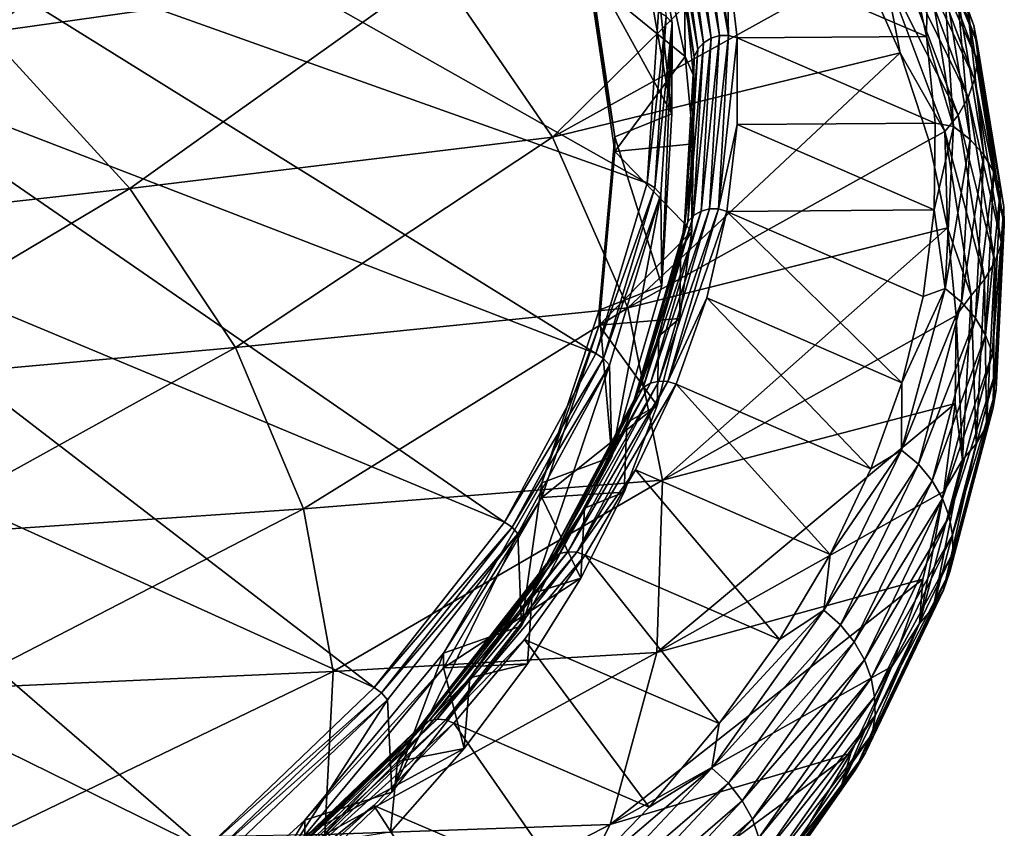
# Model space of a CAD drawing. Header units: metres. Extents: x -90 to 304, y -90 to 74.
# Tile 557 of 570: x 294.58 to 303.95, y 4.9 to 12.6. Entities that reach past the tile are written whole.
import ezdxf

# ---------------------------------------------------------------- set-up
doc = ezdxf.new("R2010")
doc.units = ezdxf.units.M
doc.layers.add('solid_21662050_350', color=7, linetype='CONTINUOUS')

msp = doc.modelspace()

# ---------------------------------------------------------------- linework, layer by layer
at = {"layer": 'solid_21662050_350'}
for points in [[(293.468689, 15.052457, 183.220993), (293.303589, 13.631715, 187.169113), (300.552155, 11.045457, 185.798492)], [(293.468689, 15.052457, 183.220993), (300.552155, 11.045457, 185.798492), (300.659882, 12.676492, 181.268112)], [(297.079041, 14.653005, 161.072968), (294.266174, 12.479877, 161.86026), (292.562866, 13.92179, 157.855194)], [(297.079041, 14.653005, 161.072968), (298.551849, 13.086209, 165.424911), (294.266174, 12.479877, 161.86026)], [(300.787628, 11.707121, 180.732483), (300.497894, 13.342079, 176.191208), (300.516052, 14.205394, 176.697998)], [(300.790924, 12.57314, 181.231766), (300.516052, 14.205394, 176.697998), (300.733398, 12.633249, 181.254608)], [(300.787628, 11.707121, 180.732483), (300.516052, 14.205394, 176.697998), (300.790924, 12.57314, 181.231766)], [(300.869476, 14.072372, 176.416794), (300.798798, 14.026366, 176.407745), (301.089783, 12.383312, 180.971497)], [(300.950256, 14.098265, 176.417526), (300.869476, 14.072372, 176.416794), (301.160828, 12.427409, 180.985855)], [(301.160828, 12.427409, 180.985855), (300.869476, 14.072372, 176.416794), (301.089783, 12.383312, 180.971497)], [(301.242004, 12.451118, 180.992645), (301.034668, 14.101972, 176.409882), (300.950256, 14.098265, 176.417526)], [(301.242004, 12.451118, 180.992645), (300.950256, 14.098265, 176.417526), (301.160828, 12.427409, 180.985855)], [(301.034668, 14.101972, 176.409882), (301.326813, 12.452543, 180.991348), (301.115448, 14.083449, 176.394394)], [(301.242004, 12.451118, 180.992645), (301.326813, 12.452543, 180.991348), (301.034668, 14.101972, 176.409882)], [(301.326813, 12.452543, 180.991348), (301.310211, 13.258628, 178.685425), (301.115448, 14.083449, 176.394394)], [(303.662933, 12.549267, 175.985458), (303.077026, 14.098478, 171.680328), (303.60083, 12.711749, 176.049973)], [(303.107971, 13.93364, 171.615509), (303.077026, 14.098478, 171.680328), (303.662933, 12.549267, 175.985458)], [(300.798798, 14.026366, 176.407745), (300.743835, 13.963923, 176.391098), (301.034576, 12.322355, 180.950729)], [(301.089783, 12.383312, 180.971497), (300.798798, 14.026366, 176.407745), (301.034576, 12.322355, 180.950729)], [(302.131042, 13.939832, 168.663773), (299.650482, 11.484571, 169.873642), (298.551849, 13.086209, 165.424911)], [(302.131042, 13.939832, 168.663773), (302.592316, 13.117103, 170.931732), (299.650482, 11.484571, 169.873642)], [(300.743835, 13.963923, 176.391098), (300.709015, 13.890038, 176.36821), (300.999573, 12.249411, 180.925217)], [(300.999573, 12.249411, 180.925217), (300.709015, 13.890038, 176.36821), (300.906128, 12.899925, 178.870667)], [(301.034576, 12.322355, 180.950729), (300.743835, 13.963923, 176.391098), (300.999573, 12.249411, 180.925217)], [(303.694519, 12.382055, 175.92215), (303.107971, 13.93364, 171.615509), (303.662933, 12.549267, 175.985458)], [(303.111176, 13.764667, 171.554016), (303.107971, 13.93364, 171.615509), (303.694519, 12.382055, 175.92215)], [(303.084137, 13.592141, 171.49646), (303.111176, 13.764667, 171.554016), (303.697784, 12.211355, 175.86026)], [(303.697784, 12.211355, 175.86026), (303.111176, 13.764667, 171.554016), (303.694519, 12.382055, 175.92215)], [(293.303589, 13.631715, 187.169113), (292.809723, 12.21979, 191.092743), (300.062805, 9.422457, 190.306549)], [(293.303589, 13.631715, 187.169113), (300.062805, 9.422457, 190.306549), (300.552155, 11.045457, 185.798492)], [(303.02356, 13.417006, 171.443771), (303.084137, 13.592141, 171.49646), (303.670288, 12.037816, 175.800278)], [(303.670288, 12.037816, 175.800278), (303.084137, 13.592141, 171.49646), (303.697784, 12.211355, 175.86026)], [(302.929688, 13.246326, 171.398468), (303.02356, 13.417006, 171.443771), (303.608582, 11.86247, 175.742905)], [(303.608582, 11.86247, 175.742905), (303.02356, 13.417006, 171.443771), (303.670288, 12.037816, 175.800278)], [(300.787628, 11.707121, 180.732483), (299.999908, 13.139823, 176.753006), (300.497894, 13.342079, 176.191208)], [(301.310211, 13.258628, 178.685425), (303.21225, 12.443141, 178.451279), (303.033966, 13.266737, 176.151352)], [(301.310211, 13.258628, 178.685425), (301.40802, 12.431834, 180.981934), (303.21225, 12.443141, 178.451279)], [(301.326813, 12.452543, 180.991348), (301.40802, 12.431834, 180.981934), (301.310211, 13.258628, 178.685425)], [(302.805084, 13.091082, 171.364044), (302.929688, 13.246326, 171.398468), (303.51297, 11.692446, 175.690674)], [(303.51297, 11.692446, 175.690674), (302.929688, 13.246326, 171.398468), (303.608582, 11.86247, 175.742905)], [(303.22229, 13.12974, 176.23674), (303.033966, 13.266737, 176.151352), (303.21225, 12.443141, 178.451279)], [(299.999908, 13.139823, 176.753006), (300.24469, 11.488297, 181.340286), (299.999908, 12.998684, 176.702209)], [(300.787628, 11.707121, 180.732483), (300.24469, 11.488297, 181.340286), (299.999908, 13.139823, 176.753006)], [(303.47052, 11.586643, 180.543045), (303.22229, 13.12974, 176.23674), (303.21225, 12.443141, 178.451279)], [(303.377319, 13.010411, 176.17897), (303.22229, 13.12974, 176.23674), (303.47052, 11.586643, 180.543045)], [(298.551849, 13.086209, 165.424911), (295.625427, 10.996627, 165.980148), (294.266174, 12.479877, 161.86026)], [(298.551849, 13.086209, 165.424911), (299.650482, 11.484571, 169.873642), (295.625427, 10.996627, 165.980148)], [(302.592316, 13.117103, 170.931732), (302.9599, 12.288888, 173.214752), (299.650482, 11.484571, 169.873642)], [(300.913086, 12.252892, 178.773727), (300.732635, 13.082824, 176.468506), (299.999908, 12.998684, 176.702209)], [(300.906128, 12.899925, 178.870667), (300.732635, 13.082824, 176.468506), (300.913086, 12.252892, 178.773727)], [(302.805084, 13.091082, 171.364044), (302.9599, 12.288888, 173.214752), (302.592316, 13.117103, 170.931732)], [(303.386017, 11.538767, 175.647324), (302.9599, 12.288888, 173.214752), (302.805084, 13.091082, 171.364044)], [(303.386017, 11.538767, 175.647324), (302.805084, 13.091082, 171.364044), (303.51297, 11.692446, 175.690674)], [(300.913086, 12.252892, 178.773727), (299.999908, 12.998684, 176.702209), (300.24469, 11.34717, 181.289474)], [(300.24469, 11.488297, 181.340286), (300.24469, 11.34717, 181.289474), (299.999908, 12.998684, 176.702209)], [(303.627716, 11.462323, 180.495361), (303.377319, 13.010411, 176.17897), (303.47052, 11.586643, 180.543045)], [(303.505096, 12.867716, 176.115341), (303.377319, 13.010411, 176.17897), (303.627716, 11.462323, 180.495361)], [(300.906128, 12.899925, 178.870667), (300.913086, 12.252892, 178.773727), (300.992798, 12.071599, 181.171432)], [(300.999573, 12.249411, 180.925217), (300.906128, 12.899925, 178.870667), (300.992798, 12.071599, 181.171432)], [(303.757263, 11.31508, 180.439911), (303.505096, 12.867716, 176.115341), (303.627716, 11.462323, 180.495361)], [(303.60083, 12.711749, 176.049973), (303.505096, 12.867716, 176.115341), (303.757263, 11.31508, 180.439911)], [(300.733398, 12.633249, 181.254608), (300.659882, 12.676492, 181.268112), (300.552155, 11.045457, 185.798492)], [(303.85434, 11.155225, 180.380508), (303.60083, 12.711749, 176.049973), (303.757263, 11.31508, 180.439911)], [(303.662933, 12.549267, 175.985458), (303.60083, 12.711749, 176.049973), (303.85434, 11.155225, 180.380508)], [(300.733398, 12.633249, 181.254608), (300.552155, 11.045457, 185.798492), (300.625275, 11.000297, 185.790314)], [(300.790924, 12.57314, 181.231766), (300.733398, 12.633249, 181.254608), (300.625275, 11.000297, 185.790314)], [(300.682709, 10.938637, 185.771774), (300.790924, 12.57314, 181.231766), (300.625275, 11.000297, 185.790314)], [(300.692902, 10.069549, 185.281021), (300.790924, 12.57314, 181.231766), (300.682709, 10.938637, 185.771774)], [(300.692902, 10.069549, 185.281021), (300.787628, 11.707121, 180.732483), (300.790924, 12.57314, 181.231766)], [(294.266174, 12.479877, 161.86026), (295.625427, 10.996627, 165.980148), (291.193878, 10.497527, 162.62529)], [(303.917328, 10.989618, 180.319641), (303.662933, 12.549267, 175.985458), (303.85434, 11.155225, 180.380508)], [(303.694519, 12.382055, 175.92215), (303.662933, 12.549267, 175.985458), (303.917328, 10.989618, 180.319641)], [(301.089783, 12.383312, 180.971497), (301.034576, 12.322355, 180.950729), (300.939331, 10.678152, 185.517685)], [(300.994446, 10.737621, 185.542572), (301.089783, 12.383312, 180.971497), (300.939331, 10.678152, 185.517685)], [(301.160828, 12.427409, 180.985855), (301.089783, 12.383312, 180.971497), (300.994446, 10.737621, 185.542572)], [(301.065369, 10.779804, 185.562241), (301.160828, 12.427409, 180.985855), (300.994446, 10.737621, 185.542572)], [(301.242004, 12.451118, 180.992645), (301.160828, 12.427409, 180.985855), (301.065369, 10.779804, 185.562241)], [(301.146423, 10.801327, 185.575119), (301.242004, 12.451118, 180.992645), (301.065369, 10.779804, 185.562241)], [(301.146423, 10.801327, 185.575119), (301.231079, 10.800467, 185.58017), (301.326813, 12.452543, 180.991348)], [(301.146423, 10.801327, 185.575119), (301.326813, 12.452543, 180.991348), (301.242004, 12.451118, 180.992645)], [(301.326813, 12.452543, 180.991348), (301.231079, 10.800467, 185.58017), (301.40802, 12.431834, 180.981934)], [(301.231079, 10.800467, 185.58017), (301.408661, 11.604378, 183.280273), (301.40802, 12.431834, 180.981934)], [(301.40802, 12.431834, 180.981934), (303.295837, 11.617858, 180.755966), (303.21225, 12.443141, 178.451279)], [(301.40802, 12.431834, 180.981934), (301.408661, 11.604378, 183.280273), (303.295837, 11.617858, 180.755966)], [(303.47052, 11.586643, 180.543045), (303.21225, 12.443141, 178.451279), (303.295837, 11.617858, 180.755966)], [(303.949371, 10.81999, 180.257874), (303.694519, 12.382055, 175.92215), (303.917328, 10.989618, 180.319641)], [(303.697784, 12.211355, 175.86026), (303.694519, 12.382055, 175.92215), (303.949371, 10.81999, 180.257874)], [(302.9599, 12.288888, 173.214752), (300.36795, 9.858324, 174.390717), (299.650482, 11.484571, 169.873642)], [(302.9599, 12.288888, 173.214752), (303.233276, 11.456422, 175.509415), (300.36795, 9.858324, 174.390717)], [(301.034576, 12.322355, 180.950729), (300.999573, 12.249411, 180.925217), (300.904388, 10.606151, 185.489548)], [(300.939331, 10.678152, 185.517685), (301.034576, 12.322355, 180.950729), (300.904388, 10.606151, 185.489548)], [(303.386017, 11.538767, 175.647324), (303.233276, 11.456422, 175.509415), (302.9599, 12.288888, 173.214752)], [(292.809723, 12.21979, 191.092743), (291.990173, 10.825394, 194.967697), (299.194946, 7.817719, 194.76387)], [(292.809723, 12.21979, 191.092743), (299.194946, 7.817719, 194.76387), (300.062805, 9.422457, 190.306549)], [(300.994751, 11.421157, 181.083954), (300.913086, 12.252892, 178.773727), (300.24469, 11.34717, 181.289474)], [(300.904388, 10.606151, 185.489548), (300.999573, 12.249411, 180.925217), (300.981323, 11.242762, 183.473618)], [(300.992798, 12.071599, 181.171432), (300.913086, 12.252892, 178.773727), (300.994751, 11.421157, 181.083954)], [(300.999573, 12.249411, 180.925217), (300.992798, 12.071599, 181.171432), (300.981323, 11.242762, 183.473618)], [(303.670288, 12.037816, 175.800278), (303.697784, 12.211355, 175.86026), (303.952728, 10.647536, 180.195602)], [(303.952728, 10.647536, 180.195602), (303.697784, 12.211355, 175.86026), (303.949371, 10.81999, 180.257874)], [(300.992798, 12.071599, 181.171432), (300.994751, 11.421157, 181.083954), (300.981323, 11.242762, 183.473618)], [(303.608582, 11.86247, 175.742905), (303.670288, 12.037816, 175.800278), (303.924866, 10.472974, 180.133148)], [(303.924866, 10.472974, 180.133148), (303.670288, 12.037816, 175.800278), (303.952728, 10.647536, 180.195602)], [(303.51297, 11.692446, 175.690674), (303.608582, 11.86247, 175.742905), (303.862366, 10.29743, 180.070953)], [(303.862366, 10.29743, 180.070953), (303.608582, 11.86247, 175.742905), (303.924866, 10.472974, 180.133148)], [(300.692902, 10.069549, 185.281021), (300.24469, 11.488297, 181.340286), (300.787628, 11.707121, 180.732483)], [(303.386017, 11.538767, 175.647324), (303.51297, 11.692446, 175.690674), (303.765472, 10.128098, 180.011627)], [(303.765472, 10.128098, 180.011627), (303.51297, 11.692446, 175.690674), (303.862366, 10.29743, 180.070953)], [(301.231079, 10.800467, 185.58017), (301.312164, 10.777568, 185.576828), (301.408661, 11.604378, 183.280273)], [(301.408661, 11.604378, 183.280273), (301.312164, 10.777568, 185.576828), (303.284637, 10.792127, 183.061966)], [(301.408661, 11.604378, 183.280273), (303.284637, 10.792127, 183.061966), (303.295837, 11.617858, 180.755966)], [(303.386017, 11.538767, 175.647324), (303.411987, 10.620952, 177.812286), (303.233276, 11.456422, 175.509415)], [(303.47052, 11.586643, 180.543045), (303.295837, 11.617858, 180.755966), (303.284637, 10.792127, 183.061966)], [(303.388092, 10.041515, 184.855179), (303.47052, 11.586643, 180.543045), (303.284637, 10.792127, 183.061966)], [(303.63681, 9.976042, 179.959106), (303.411987, 10.620952, 177.812286), (303.386017, 11.538767, 175.647324)], [(303.63681, 9.976042, 179.959106), (303.386017, 11.538767, 175.647324), (303.765472, 10.128098, 180.011627)], [(303.627716, 11.462323, 180.495361), (303.47052, 11.586643, 180.543045), (303.388092, 10.041515, 184.855179)], [(299.650482, 11.484571, 169.873642), (296.631927, 9.481445, 170.188736), (295.625427, 10.996627, 165.980148)], [(299.650482, 11.484571, 169.873642), (300.36795, 9.858324, 174.390717), (296.631927, 9.481445, 170.188736)], [(300.24469, 11.488297, 181.340286), (300.093994, 9.835509, 185.931091), (300.24469, 11.34717, 181.289474)], [(300.692902, 10.069549, 185.281021), (300.093994, 9.835509, 185.931091), (300.24469, 11.488297, 181.340286)], [(303.233276, 11.456422, 175.509415), (303.411987, 10.620952, 177.812286), (300.36795, 9.858324, 174.390717)], [(303.5466, 9.912113, 184.817825), (303.627716, 11.462323, 180.495361), (303.388092, 10.041515, 184.855179)], [(303.757263, 11.31508, 180.439911), (303.627716, 11.462323, 180.495361), (303.5466, 9.912113, 184.817825)], [(300.977478, 10.589015, 183.395325), (300.24469, 11.34717, 181.289474), (300.093994, 9.69438, 185.880264)], [(300.093994, 9.835509, 185.931091), (300.093994, 9.69438, 185.880264), (300.24469, 11.34717, 181.289474)], [(300.977478, 10.589015, 183.395325), (300.994751, 11.421157, 181.083954), (300.24469, 11.34717, 181.289474)], [(300.981323, 11.242762, 183.473618), (300.994751, 11.421157, 181.083954), (300.977478, 10.589015, 183.395325)], [(303.677277, 9.760242, 184.770737), (303.757263, 11.31508, 180.439911), (303.5466, 9.912113, 184.817825)], [(303.85434, 11.155225, 180.380508), (303.757263, 11.31508, 180.439911), (303.677277, 9.760242, 184.770737)], [(300.981323, 11.242762, 183.473618), (300.977478, 10.589015, 183.395325), (300.871735, 10.414747, 185.773514)], [(300.904388, 10.606151, 185.489548), (300.981323, 11.242762, 183.473618), (300.871735, 10.414747, 185.773514)], [(303.775208, 9.596434, 184.717407), (303.85434, 11.155225, 180.380508), (303.677277, 9.760242, 184.770737)], [(303.917328, 10.989618, 180.319641), (303.85434, 11.155225, 180.380508), (303.775208, 9.596434, 184.717407)], [(295.625427, 10.996627, 165.980148), (292.449158, 9.102458, 166.500244), (291.193878, 10.497527, 162.62529)], [(295.625427, 10.996627, 165.980148), (296.631927, 9.481445, 170.188736), (292.449158, 9.102458, 166.500244)], [(300.625275, 11.000297, 185.790314), (300.552155, 11.045457, 185.798492), (300.062805, 9.422457, 190.306549)], [(300.625275, 11.000297, 185.790314), (300.062805, 9.422457, 190.306549), (300.135132, 9.375394, 190.30365)], [(300.682709, 10.938637, 185.771774), (300.625275, 11.000297, 185.790314), (300.135132, 9.375394, 190.30365)], [(303.838745, 9.427656, 184.660263), (303.917328, 10.989618, 180.319641), (303.775208, 9.596434, 184.717407)], [(303.949371, 10.81999, 180.257874), (303.917328, 10.989618, 180.319641), (303.838745, 9.427656, 184.660263)], [(300.192108, 9.312205, 190.289352), (300.682709, 10.938637, 185.771774), (300.135132, 9.375394, 190.30365)], [(300.214294, 8.439698, 189.808105), (300.682709, 10.938637, 185.771774), (300.192108, 9.312205, 190.289352)], [(300.214294, 8.439698, 189.808105), (300.692902, 10.069549, 185.281021), (300.682709, 10.938637, 185.771774)], [(291.990173, 10.825394, 194.967697), (290.849976, 9.457129, 198.77005), (297.954041, 6.241357, 199.142395)], [(291.990173, 10.825394, 194.967697), (297.954041, 6.241357, 199.142395), (299.194946, 7.817719, 194.76387)], [(301.146423, 10.801327, 185.575119), (301.065369, 10.779804, 185.562241), (300.58371, 9.139979, 190.117035)], [(300.664124, 9.159326, 190.135956), (301.146423, 10.801327, 185.575119), (300.58371, 9.139979, 190.117035)], [(300.664124, 9.159326, 190.135956), (301.231079, 10.800467, 185.58017), (301.146423, 10.801327, 185.575119)], [(300.664124, 9.159326, 190.135956), (300.748108, 9.156193, 190.147308), (301.231079, 10.800467, 185.58017)], [(301.231079, 10.800467, 185.58017), (300.748108, 9.156193, 190.147308), (301.312164, 10.777568, 185.576828)], [(301.312164, 10.777568, 185.576828), (303.17865, 9.967184, 185.365829), (303.284637, 10.792127, 183.061966)], [(303.388092, 10.041515, 184.855179), (303.284637, 10.792127, 183.061966), (303.17865, 9.967184, 185.365829)], [(303.871094, 9.255578, 184.600098), (303.949371, 10.81999, 180.257874), (303.838745, 9.427656, 184.660263)], [(303.952728, 10.647536, 180.195602), (303.949371, 10.81999, 180.257874), (303.871094, 9.255578, 184.600098)], [(300.994446, 10.737621, 185.542572), (300.939331, 10.678152, 185.517685), (300.458649, 9.041713, 190.063065)], [(300.513336, 9.099701, 190.092072), (300.994446, 10.737621, 185.542572), (300.458649, 9.041713, 190.063065)], [(301.065369, 10.779804, 185.562241), (300.994446, 10.737621, 185.542572), (300.513336, 9.099701, 190.092072)], [(300.58371, 9.139979, 190.117035), (301.065369, 10.779804, 185.562241), (300.513336, 9.099701, 190.092072)], [(300.748108, 9.156193, 190.147308), (301.118713, 9.95271, 187.867966), (301.312164, 10.777568, 185.576828)], [(301.312164, 10.777568, 185.576828), (301.118713, 9.95271, 187.867966), (302.978027, 9.144267, 187.664078)], [(301.312164, 10.777568, 185.576828), (302.978027, 9.144267, 187.664078), (303.17865, 9.967184, 185.365829)], [(303.411987, 10.620952, 177.812286), (300.699677, 8.21786, 178.947281), (300.36795, 9.858324, 174.390717)], [(300.939331, 10.678152, 185.517685), (300.904388, 10.606151, 185.489548), (300.423981, 8.970649, 190.032333)], [(300.458649, 9.041713, 190.063065), (300.939331, 10.678152, 185.517685), (300.423981, 8.970649, 190.032333)], [(300.423981, 8.970649, 190.032333), (300.904388, 10.606151, 185.489548), (300.664185, 9.588888, 188.067429)], [(300.904388, 10.606151, 185.489548), (300.871735, 10.414747, 185.773514), (300.664185, 9.588888, 188.067429)], [(303.411987, 10.620952, 177.812286), (303.495819, 9.783734, 180.119919), (300.699677, 8.21786, 178.947281)], [(303.63681, 9.976042, 179.959106), (303.495819, 9.783734, 180.119919), (303.411987, 10.620952, 177.812286)], [(303.874512, 9.081351, 184.53746), (303.952728, 10.647536, 180.195602), (303.871094, 9.255578, 184.600098)], [(303.924866, 10.472974, 180.133148), (303.952728, 10.647536, 180.195602), (303.874512, 9.081351, 184.53746)], [(300.861298, 9.757752, 185.704239), (300.977478, 10.589015, 183.395325), (300.093994, 9.69438, 185.880264)], [(300.871735, 10.414747, 185.773514), (300.977478, 10.589015, 183.395325), (300.861298, 9.757752, 185.704239)], [(300.871735, 10.414747, 185.773514), (300.861298, 9.757752, 185.704239), (300.664185, 9.588888, 188.067429)], [(303.846436, 8.905764, 184.472473), (303.924866, 10.472974, 180.133148), (303.874512, 9.081351, 184.53746)], [(303.862366, 10.29743, 180.070953), (303.924866, 10.472974, 180.133148), (303.846436, 8.905764, 184.472473)], [(303.765472, 10.128098, 180.011627), (303.862366, 10.29743, 180.070953), (303.783447, 8.730037, 184.40538)], [(303.783447, 8.730037, 184.40538), (303.862366, 10.29743, 180.070953), (303.846436, 8.905764, 184.472473)], [(303.63681, 9.976042, 179.959106), (303.765472, 10.128098, 180.011627), (303.68576, 8.561427, 184.338821)], [(303.68576, 8.561427, 184.338821), (303.765472, 10.128098, 180.011627), (303.783447, 8.730037, 184.40538)], [(300.214294, 8.439698, 189.808105), (300.093994, 9.835509, 185.931091), (300.692902, 10.069549, 185.281021)], [(302.975372, 8.502412, 189.150681), (303.388092, 10.041515, 184.855179), (302.978027, 9.144267, 187.664078)], [(303.5466, 9.912113, 184.817825), (303.388092, 10.041515, 184.855179), (302.975372, 8.502412, 189.150681)], [(303.388092, 10.041515, 184.855179), (303.17865, 9.967184, 185.365829), (302.978027, 9.144267, 187.664078)], [(300.748108, 9.156193, 190.147308), (300.828583, 9.131111, 190.15004), (301.118713, 9.95271, 187.867966)], [(301.118713, 9.95271, 187.867966), (300.828583, 9.131111, 190.15004), (302.683075, 8.324609, 189.953293)], [(301.118713, 9.95271, 187.867966), (302.683075, 8.324609, 189.953293), (302.978027, 9.144267, 187.664078)], [(303.556061, 8.411044, 184.276962), (303.495819, 9.783734, 180.119919), (303.63681, 9.976042, 179.959106)], [(303.556061, 8.411044, 184.276962), (303.63681, 9.976042, 179.959106), (303.68576, 8.561427, 184.338821)], [(300.36795, 9.858324, 174.390717), (297.279358, 7.94394, 174.45932), (296.631927, 9.481445, 170.188736)], [(300.36795, 9.858324, 174.390717), (300.699677, 8.21786, 178.947281), (297.279358, 7.94394, 174.45932)], [(303.134369, 8.367863, 189.123825), (303.5466, 9.912113, 184.817825), (302.975372, 8.502412, 189.150681)], [(303.677277, 9.760242, 184.770737), (303.5466, 9.912113, 184.817825), (303.134369, 8.367863, 189.123825)], [(300.093994, 9.835509, 185.931091), (299.548737, 8.192282, 190.495331), (300.093994, 9.69438, 185.880264)], [(300.214294, 8.439698, 189.808105), (299.548737, 8.192282, 190.495331), (300.093994, 9.835509, 185.931091)], [(300.646393, 8.928737, 188.006927), (300.861298, 9.757752, 185.704239), (300.093994, 9.69438, 185.880264)], [(300.664185, 9.588888, 188.067429), (300.861298, 9.757752, 185.704239), (300.646393, 8.928737, 188.006927)], [(303.495819, 9.783734, 180.119919), (303.484589, 8.946017, 182.428848), (300.699677, 8.21786, 178.947281)], [(303.265503, 8.211306, 189.08522), (303.677277, 9.760242, 184.770737), (303.134369, 8.367863, 189.123825)], [(303.775208, 9.596434, 184.717407), (303.677277, 9.760242, 184.770737), (303.265503, 8.211306, 189.08522)], [(303.556061, 8.411044, 184.276962), (303.484589, 8.946017, 182.428848), (303.495819, 9.783734, 180.119919)], [(300.646393, 8.928737, 188.006927), (300.093994, 9.69438, 185.880264), (299.548737, 8.051151, 190.444519)], [(299.548737, 8.192282, 190.495331), (299.548737, 8.051151, 190.444519), (300.093994, 9.69438, 185.880264)], [(300.664185, 9.588888, 188.067429), (300.646393, 8.928737, 188.006927), (300.359039, 8.766512, 190.351669)], [(300.423981, 8.970649, 190.032333), (300.664185, 9.588888, 188.067429), (300.359039, 8.766512, 190.351669)], [(303.363739, 8.0435, 189.038086), (303.775208, 9.596434, 184.717407), (303.265503, 8.211306, 189.08522)], [(303.838745, 9.427656, 184.660263), (303.775208, 9.596434, 184.717407), (303.363739, 8.0435, 189.038086)], [(296.631927, 9.481445, 170.188736), (293.373657, 7.678049, 170.456696), (292.449158, 9.102458, 166.500244)], [(296.631927, 9.481445, 170.188736), (297.279358, 7.94394, 174.45932), (293.373657, 7.678049, 170.456696)], [(290.849976, 9.457129, 198.77005), (289.39624, 8.123438, 202.476379), (296.3479, 4.703305, 203.41449)], [(290.849976, 9.457129, 198.77005), (296.3479, 4.703305, 203.41449), (297.954041, 6.241357, 199.142395)], [(300.135132, 9.375394, 190.30365), (300.062805, 9.422457, 190.306549), (299.194946, 7.817719, 194.76387)], [(300.135132, 9.375394, 190.30365), (299.194946, 7.817719, 194.76387), (299.266022, 7.76878, 194.76619)], [(300.192108, 9.312205, 190.289352), (300.135132, 9.375394, 190.30365), (299.266022, 7.76878, 194.76619)], [(303.427521, 7.87152, 188.984741), (303.838745, 9.427656, 184.660263), (303.363739, 8.0435, 189.038086)], [(303.871094, 9.255578, 184.600098), (303.838745, 9.427656, 184.660263), (303.427521, 7.87152, 188.984741)], [(299.322174, 7.704059, 194.756149), (300.192108, 9.312205, 190.289352), (299.266022, 7.76878, 194.76619)], [(299.354858, 6.827864, 194.285141), (300.192108, 9.312205, 190.289352), (299.322174, 7.704059, 194.756149)], [(299.354858, 6.827864, 194.285141), (300.214294, 8.439698, 189.808105), (300.192108, 9.312205, 190.289352)], [(303.459961, 7.696972, 188.926208), (303.871094, 9.255578, 184.600098), (303.427521, 7.87152, 188.984741)], [(303.874512, 9.081351, 184.53746), (303.871094, 9.255578, 184.600098), (303.459961, 7.696972, 188.926208)], [(300.513336, 9.099701, 190.092072), (300.458649, 9.041713, 190.063065), (299.595612, 7.423386, 194.558151)], [(299.649536, 7.47991, 194.591217), (300.513336, 9.099701, 190.092072), (299.595612, 7.423386, 194.558151)], [(300.58371, 9.139979, 190.117035), (300.513336, 9.099701, 190.092072), (299.649536, 7.47991, 194.591217)], [(299.718903, 7.518305, 194.621414), (300.58371, 9.139979, 190.117035), (299.649536, 7.47991, 194.591217)], [(300.664124, 9.159326, 190.135956), (300.58371, 9.139979, 190.117035), (299.718903, 7.518305, 194.621414)], [(299.798157, 7.535499, 194.646301), (300.664124, 9.159326, 190.135956), (299.718903, 7.518305, 194.621414)], [(299.798157, 7.535499, 194.646301), (300.748108, 9.156193, 190.147308), (300.664124, 9.159326, 190.135956)], [(299.798157, 7.535499, 194.646301), (299.880951, 7.530118, 194.66391), (300.748108, 9.156193, 190.147308)], [(300.748108, 9.156193, 190.147308), (299.880951, 7.530118, 194.66391), (300.828583, 9.131111, 190.15004)], [(299.880951, 7.530118, 194.66391), (300.44223, 8.31407, 192.419464), (300.828583, 9.131111, 190.15004)], [(300.828583, 9.131111, 190.15004), (300.44223, 8.31407, 192.419464), (302.29422, 7.509437, 192.230042)], [(300.828583, 9.131111, 190.15004), (302.29422, 7.509437, 192.230042), (302.683075, 8.324609, 189.953293)], [(302.975372, 8.502412, 189.150681), (302.978027, 9.144267, 187.664078), (302.683075, 8.324609, 189.953293)], [(300.458649, 9.041713, 190.063065), (300.423981, 8.970649, 190.032333), (299.561462, 7.35325, 194.524826)], [(299.595612, 7.423386, 194.558151), (300.458649, 9.041713, 190.063065), (299.561462, 7.35325, 194.524826)], [(303.46344, 7.520962, 188.86319), (303.874512, 9.081351, 184.53746), (303.459961, 7.696972, 188.926208)], [(303.846436, 8.905764, 184.472473), (303.874512, 9.081351, 184.53746), (303.46344, 7.520962, 188.86319)], [(300.33316, 8.103381, 190.299438), (300.646393, 8.928737, 188.006927), (299.548737, 8.051151, 190.444519)], [(299.561462, 7.35325, 194.524826), (300.423981, 8.970649, 190.032333), (299.956787, 7.948944, 192.622559)], [(300.423981, 8.970649, 190.032333), (300.359039, 8.766512, 190.351669), (299.956787, 7.948944, 192.622559)], [(300.359039, 8.766512, 190.351669), (300.646393, 8.928737, 188.006927), (300.33316, 8.103381, 190.299438)], [(303.484589, 8.946017, 182.428848), (300.643494, 6.573663, 183.514221), (300.699677, 8.21786, 178.947281)], [(303.484589, 8.946017, 182.428848), (303.378387, 8.109055, 184.735641), (300.643494, 6.573663, 183.514221)], [(303.556061, 8.411044, 184.276962), (303.378387, 8.109055, 184.735641), (303.484589, 8.946017, 182.428848)], [(303.435303, 7.344351, 188.795654), (303.846436, 8.905764, 184.472473), (303.46344, 7.520962, 188.86319)], [(303.783447, 8.730037, 184.40538), (303.846436, 8.905764, 184.472473), (303.435303, 7.344351, 188.795654)], [(300.359039, 8.766512, 190.351669), (300.33316, 8.103381, 190.299438), (299.956787, 7.948944, 192.622559)], [(303.372162, 7.168455, 188.723602), (303.783447, 8.730037, 184.40538), (303.435303, 7.344351, 188.795654)], [(303.68576, 8.561427, 184.338821), (303.783447, 8.730037, 184.40538), (303.372162, 7.168455, 188.723602)], [(303.2742, 7.000597, 188.649719), (303.68576, 8.561427, 184.338821), (303.372162, 7.168455, 188.723602)], [(303.556061, 8.411044, 184.276962), (303.68576, 8.561427, 184.338821), (303.2742, 7.000597, 188.649719)], [(299.354858, 6.827864, 194.285141), (299.548737, 8.192282, 190.495331), (300.214294, 8.439698, 189.808105)], [(302.234406, 6.97736, 193.40715), (302.975372, 8.502412, 189.150681), (302.29422, 7.509437, 192.230042)], [(303.134369, 8.367863, 189.123825), (302.975372, 8.502412, 189.150681), (302.234406, 6.97736, 193.40715)], [(302.975372, 8.502412, 189.150681), (302.683075, 8.324609, 189.953293), (302.29422, 7.509437, 192.230042)], [(302.393097, 6.837625, 193.3909), (303.134369, 8.367863, 189.123825), (302.234406, 6.97736, 193.40715)], [(303.265503, 8.211306, 189.08522), (303.134369, 8.367863, 189.123825), (302.393097, 6.837625, 193.3909)], [(303.144135, 6.851928, 188.578369), (303.378387, 8.109055, 184.735641), (303.556061, 8.411044, 184.276962)], [(303.144135, 6.851928, 188.578369), (303.556061, 8.411044, 184.276962), (303.2742, 7.000597, 188.649719)], [(299.880951, 7.530118, 194.66391), (299.960297, 7.502878, 194.672638), (300.44223, 8.31407, 192.419464)], [(300.44223, 8.31407, 192.419464), (299.960297, 7.502878, 194.672638), (301.812073, 6.699978, 194.490891)], [(300.44223, 8.31407, 192.419464), (301.812073, 6.699978, 194.490891), (302.29422, 7.509437, 192.230042)], [(300.699677, 8.21786, 178.947281), (297.563599, 6.39386, 178.764832), (297.279358, 7.94394, 174.45932)], [(300.699677, 8.21786, 178.947281), (300.643494, 6.573663, 183.514221), (297.563599, 6.39386, 178.764832)], [(299.548737, 8.192282, 190.495331), (298.612549, 6.569383, 195.003098), (299.548737, 8.051151, 190.444519)], [(299.354858, 6.827864, 194.285141), (298.612549, 6.569383, 195.003098), (299.548737, 8.192282, 190.495331)], [(302.523926, 6.676352, 193.360886), (303.265503, 8.211306, 189.08522), (302.393097, 6.837625, 193.3909)], [(303.363739, 8.0435, 189.038086), (303.265503, 8.211306, 189.08522), (302.523926, 6.676352, 193.360886)], [(289.39624, 8.123438, 202.476379), (294.386627, 3.213256, 207.553268), (296.3479, 4.703305, 203.41449)], [(299.921997, 7.282911, 192.578384), (300.33316, 8.103381, 190.299438), (299.548737, 8.051151, 190.444519)], [(299.956787, 7.948944, 192.622559), (300.33316, 8.103381, 190.299438), (299.921997, 7.282911, 192.578384)], [(303.378387, 8.109055, 184.735641), (303.177307, 7.274099, 187.036819), (300.643494, 6.573663, 183.514221)], [(303.144135, 6.851928, 188.578369), (303.177307, 7.274099, 187.036819), (303.378387, 8.109055, 184.735641)], [(299.921997, 7.282911, 192.578384), (299.548737, 8.051151, 190.444519), (298.612518, 6.428231, 194.952347)], [(298.612549, 6.569383, 195.003098), (298.612518, 6.428231, 194.952347), (299.548737, 8.051151, 190.444519)], [(302.621979, 6.504525, 193.320007), (303.363739, 8.0435, 189.038086), (302.523926, 6.676352, 193.360886)], [(303.427521, 7.87152, 188.984741), (303.363739, 8.0435, 189.038086), (302.621979, 6.504525, 193.320007)], [(297.279358, 7.94394, 174.45932), (293.961609, 6.233282, 174.469696), (293.373657, 7.678049, 170.456696)], [(297.279358, 7.94394, 174.45932), (297.563599, 6.39386, 178.764832), (293.961609, 6.233282, 174.469696)], [(299.956787, 7.948944, 192.622559), (299.921997, 7.282911, 192.578384), (299.458038, 7.137497, 194.876434)], [(299.561462, 7.35325, 194.524826), (299.956787, 7.948944, 192.622559), (299.458038, 7.137497, 194.876434)], [(299.266022, 7.76878, 194.76619), (299.194946, 7.817719, 194.76387), (297.954041, 6.241357, 199.142395)], [(302.685608, 6.329325, 193.270508), (303.427521, 7.87152, 188.984741), (302.621979, 6.504525, 193.320007)], [(303.459961, 7.696972, 188.926208), (303.427521, 7.87152, 188.984741), (302.685608, 6.329325, 193.270508)], [(299.266022, 7.76878, 194.76619), (297.954041, 6.241357, 199.142395), (298.023438, 6.190581, 199.149811)], [(299.322174, 7.704059, 194.756149), (299.266022, 7.76878, 194.76619), (298.023438, 6.190581, 199.149811)], [(298.07843, 6.124363, 199.143936), (299.322174, 7.704059, 194.756149), (298.023438, 6.190581, 199.149811)], [(298.120056, 5.24429, 198.683685), (299.322174, 7.704059, 194.756149), (298.07843, 6.124363, 199.143936)], [(298.120056, 5.24429, 198.683685), (299.354858, 6.827864, 194.285141), (299.322174, 7.704059, 194.756149)], [(302.718048, 6.152298, 193.213623), (303.459961, 7.696972, 188.926208), (302.685608, 6.329325, 193.270508)], [(303.46344, 7.520962, 188.86319), (303.459961, 7.696972, 188.926208), (302.718048, 6.152298, 193.213623)], [(299.718903, 7.518305, 194.621414), (299.649536, 7.47991, 194.591217), (298.408478, 5.888493, 199.011551)], [(298.476379, 5.925037, 199.046875), (299.718903, 7.518305, 194.621414), (298.408478, 5.888493, 199.011551)], [(299.798157, 7.535499, 194.646301), (299.718903, 7.518305, 194.621414), (298.476379, 5.925037, 199.046875)], [(298.553986, 5.940117, 199.077652), (299.798157, 7.535499, 194.646301), (298.476379, 5.925037, 199.046875)], [(298.553986, 5.940117, 199.077652), (299.880951, 7.530118, 194.66391), (299.798157, 7.535499, 194.646301)], [(298.553986, 5.940117, 199.077652), (298.635071, 5.932526, 199.101395), (299.880951, 7.530118, 194.66391)], [(299.880951, 7.530118, 194.66391), (298.635071, 5.932526, 199.101395), (299.960297, 7.502878, 194.672638)], [(298.635071, 5.932526, 199.101395), (299.383484, 6.69882, 196.905991), (299.960297, 7.502878, 194.672638)], [(299.960297, 7.502878, 194.672638), (299.383484, 6.69882, 196.905991), (301.237366, 5.897453, 196.732437)], [(299.960297, 7.502878, 194.672638), (301.237366, 5.897453, 196.732437), (301.812073, 6.699978, 194.490891)], [(302.234406, 6.97736, 193.40715), (302.29422, 7.509437, 192.230042), (301.812073, 6.699978, 194.490891)], [(302.721527, 5.974505, 193.150253), (303.46344, 7.520962, 188.86319), (302.718048, 6.152298, 193.213623)], [(303.435303, 7.344351, 188.795654), (303.46344, 7.520962, 188.86319), (302.721527, 5.974505, 193.150253)], [(299.595612, 7.423386, 194.558151), (299.561462, 7.35325, 194.524826), (298.322205, 5.764183, 198.938629)], [(298.355682, 5.833407, 198.974487), (299.595612, 7.423386, 194.558151), (298.322205, 5.764183, 198.938629)], [(299.649536, 7.47991, 194.591217), (299.595612, 7.423386, 194.558151), (298.355682, 5.833407, 198.974487)], [(298.408478, 5.888493, 199.011551), (299.649536, 7.47991, 194.591217), (298.355682, 5.833407, 198.974487)], [(298.322205, 5.764183, 198.938629), (299.561462, 7.35325, 194.524826), (298.863647, 6.333479, 197.10968)], [(299.561462, 7.35325, 194.524826), (299.458038, 7.137497, 194.876434), (298.863647, 6.333479, 197.10968)], [(302.693512, 5.796877, 193.080154), (303.435303, 7.344351, 188.795654), (302.721527, 5.974505, 193.150253)], [(303.372162, 7.168455, 188.723602), (303.435303, 7.344351, 188.795654), (302.693512, 5.796877, 193.080154)], [(299.413666, 6.468726, 194.839874), (299.921997, 7.282911, 192.578384), (298.612518, 6.428231, 194.952347)], [(299.458038, 7.137497, 194.876434), (299.921997, 7.282911, 192.578384), (299.413666, 6.468726, 194.839874)], [(303.177307, 7.274099, 187.036819), (300.199799, 4.93624, 188.062347), (300.643494, 6.573663, 183.514221)], [(303.177307, 7.274099, 187.036819), (302.881683, 6.4424, 189.328964), (300.199799, 4.93624, 188.062347)], [(303.144135, 6.851928, 188.578369), (302.881683, 6.4424, 189.328964), (303.177307, 7.274099, 187.036819)], [(299.458038, 7.137497, 194.876434), (299.413666, 6.468726, 194.839874), (298.863647, 6.333479, 197.10968)], [(302.630524, 5.620828, 193.003098), (303.372162, 7.168455, 188.723602), (302.693512, 5.796877, 193.080154)], [(303.2742, 7.000597, 188.649719), (303.372162, 7.168455, 188.723602), (302.630524, 5.620828, 193.003098)], [(301.169067, 5.474317, 197.602402), (302.234406, 6.97736, 193.40715), (301.237366, 5.897453, 196.732437)], [(302.393097, 6.837625, 193.3909), (302.234406, 6.97736, 193.40715), (301.169067, 5.474317, 197.602402)], [(302.234406, 6.97736, 193.40715), (301.812073, 6.699978, 194.490891), (301.237366, 5.897453, 196.732437)], [(302.532806, 5.453743, 192.921814), (303.2742, 7.000597, 188.649719), (302.630524, 5.620828, 193.003098)], [(303.144135, 6.851928, 188.578369), (303.2742, 7.000597, 188.649719), (302.532806, 5.453743, 192.921814)], [(302.403076, 5.30682, 192.840897), (302.881683, 6.4424, 189.328964), (303.144135, 6.851928, 188.578369)], [(302.403076, 5.30682, 192.840897), (303.144135, 6.851928, 188.578369), (302.532806, 5.453743, 192.921814)], [(298.120056, 5.24429, 198.683685), (298.612549, 6.569383, 195.003098), (299.354858, 6.827864, 194.285141)], [(301.326538, 5.329384, 197.596802), (302.393097, 6.837625, 193.3909), (301.169067, 5.474317, 197.602402)], [(302.523926, 6.676352, 193.360886), (302.393097, 6.837625, 193.3909), (301.326538, 5.329384, 197.596802)], [(298.635071, 5.932526, 199.101395), (298.712769, 5.903167, 199.115997), (299.383484, 6.69882, 196.905991)], [(299.383484, 6.69882, 196.905991), (298.712769, 5.903167, 199.115997), (300.570984, 5.103078, 198.951279)], [(299.383484, 6.69882, 196.905991), (300.570984, 5.103078, 198.951279), (301.237366, 5.897453, 196.732437)], [(301.45636, 5.163389, 197.575409), (302.523926, 6.676352, 193.360886), (301.326538, 5.329384, 197.596802)], [(302.621979, 6.504525, 193.320007), (302.523926, 6.676352, 193.360886), (301.45636, 5.163389, 197.575409)], [(298.612549, 6.569383, 195.003098), (297.291504, 4.977469, 199.42482), (298.612518, 6.428231, 194.952347)], [(298.120056, 5.24429, 198.683685), (297.291504, 4.977469, 199.42482), (298.612549, 6.569383, 195.003098)], [(300.643494, 6.573663, 183.514221), (297.482819, 4.841033, 183.077988), (297.563599, 6.39386, 178.764832)], [(300.643494, 6.573663, 183.514221), (300.199799, 4.93624, 188.062347), (297.482819, 4.841033, 183.077988)], [(301.55365, 4.987537, 197.540833), (302.621979, 6.504525, 193.320007), (301.45636, 5.163389, 197.575409)], [(302.685608, 6.329325, 193.270508), (302.621979, 6.504525, 193.320007), (301.55365, 4.987537, 197.540833)], [(297.563599, 6.39386, 178.764832), (294.209259, 4.777267, 178.513931), (293.961609, 6.233282, 174.469696)], [(297.563599, 6.39386, 178.764832), (297.482819, 4.841033, 183.077988), (294.209259, 4.777267, 178.513931)], [(298.809021, 5.662168, 197.08017), (298.612518, 6.428231, 194.952347), (297.291504, 4.836338, 199.373993)], [(297.291504, 4.977469, 199.42482), (297.291504, 4.836338, 199.373993), (298.612518, 6.428231, 194.952347)], [(298.809021, 5.662168, 197.08017), (299.413666, 6.468726, 194.839874), (298.612518, 6.428231, 194.952347)], [(298.863647, 6.333479, 197.10968), (299.413666, 6.468726, 194.839874), (298.809021, 5.662168, 197.08017)], [(302.881683, 6.4424, 189.328964), (302.491943, 5.615205, 191.608612), (300.199799, 4.93624, 188.062347)], [(302.403076, 5.30682, 192.840897), (302.491943, 5.615205, 191.608612), (302.881683, 6.4424, 189.328964)], [(298.863647, 6.333479, 197.10968), (298.809021, 5.662168, 197.08017), (298.17453, 5.538183, 199.318695)], [(298.322205, 5.764183, 198.938629), (298.863647, 6.333479, 197.10968), (298.17453, 5.538183, 199.318695)], [(301.616821, 4.80912, 197.495193), (302.685608, 6.329325, 193.270508), (301.55365, 4.987537, 197.540833)], [(302.718048, 6.152298, 193.213623), (302.685608, 6.329325, 193.270508), (301.616821, 4.80912, 197.495193)], [(298.023438, 6.190581, 199.149811), (297.954041, 6.241357, 199.142395), (296.3479, 4.703305, 203.41449)], [(298.023438, 6.190581, 199.149811), (296.3479, 4.703305, 203.41449), (296.415222, 4.650741, 203.42688)], [(298.07843, 6.124363, 199.143936), (298.023438, 6.190581, 199.149811), (296.415222, 4.650741, 203.42688)], [(296.468689, 4.583045, 203.42511), (298.07843, 6.124363, 199.143936), (296.415222, 4.650741, 203.42688)], [(296.517609, 3.698924, 202.976105), (298.07843, 6.124363, 199.143936), (296.468689, 4.583045, 203.42511)], [(296.517609, 3.698924, 202.976105), (298.120056, 5.24429, 198.683685), (298.07843, 6.124363, 199.143936)], [(301.649017, 4.62962, 197.440002), (302.718048, 6.152298, 193.213623), (301.616821, 4.80912, 197.495193)], [(302.721527, 5.974505, 193.150253), (302.718048, 6.152298, 193.213623), (301.649017, 4.62962, 197.440002)], [(298.476379, 5.925037, 199.046875), (298.408478, 5.888493, 199.011551), (296.798004, 4.335515, 203.325119)], [(296.864044, 4.370253, 203.365463), (298.476379, 5.925037, 199.046875), (296.798004, 4.335515, 203.325119)], [(298.553986, 5.940117, 199.077652), (298.476379, 5.925037, 199.046875), (296.864044, 4.370253, 203.365463)], [(296.939514, 4.383269, 203.401962), (298.553986, 5.940117, 199.077652), (296.864044, 4.370253, 203.365463)], [(296.939514, 4.383269, 203.401962), (298.635071, 5.932526, 199.101395), (298.553986, 5.940117, 199.077652)], [(296.939514, 4.383269, 203.401962), (297.018372, 4.373522, 203.431686), (298.635071, 5.932526, 199.101395)], [(298.635071, 5.932526, 199.101395), (297.018372, 4.373522, 203.431686), (298.712769, 5.903167, 199.115997)], [(301.652527, 4.45005, 197.376266), (302.721527, 5.974505, 193.150253), (301.649017, 4.62962, 197.440002)], [(302.693512, 5.796877, 193.080154), (302.721527, 5.974505, 193.150253), (301.652527, 4.45005, 197.376266)], [(298.355682, 5.833407, 198.974487), (298.322205, 5.764183, 198.938629), (296.714111, 4.213498, 203.245834)], [(296.746674, 4.281832, 203.284149), (298.355682, 5.833407, 198.974487), (296.714111, 4.213498, 203.245834)], [(298.408478, 5.888493, 199.011551), (298.355682, 5.833407, 198.974487), (296.746674, 4.281832, 203.284149)], [(296.798004, 4.335515, 203.325119), (298.408478, 5.888493, 199.011551), (296.746674, 4.281832, 203.284149)], [(297.018372, 4.373522, 203.431686), (297.949158, 5.117177, 201.299164), (298.712769, 5.903167, 199.115997)], [(298.712769, 5.903167, 199.115997), (297.949158, 5.117177, 201.299164), (299.813904, 4.318056, 201.144073)], [(298.712769, 5.903167, 199.115997), (299.813904, 4.318056, 201.144073), (300.570984, 5.103078, 198.951279)], [(301.169067, 5.474317, 197.602402), (301.237366, 5.897453, 196.732437), (300.570984, 5.103078, 198.951279)], [(296.714111, 4.213498, 203.245834), (298.322205, 5.764183, 198.938629), (297.391815, 4.752888, 201.499939)], [(298.322205, 5.764183, 198.938629), (298.17453, 5.538183, 199.318695), (297.391815, 4.752888, 201.499939)], [(301.624756, 4.271416, 197.303589), (302.693512, 5.796877, 193.080154), (301.652527, 4.45005, 197.376266)], [(302.630524, 5.620828, 193.003098), (302.693512, 5.796877, 193.080154), (301.624756, 4.271416, 197.303589)], [(298.108917, 4.864469, 199.295868), (298.809021, 5.662168, 197.08017), (297.291504, 4.836338, 199.373993)], [(298.17453, 5.538183, 199.318695), (298.809021, 5.662168, 197.08017), (298.108917, 4.864469, 199.295868)], [(298.17453, 5.538183, 199.318695), (298.108917, 4.864469, 199.295868), (297.391815, 4.752888, 201.499939)], [(302.491943, 5.615205, 191.608612), (299.371399, 3.316053, 192.562592), (300.199799, 4.93624, 188.062347)], [(302.491943, 5.615205, 191.608612), (302.008698, 4.793754, 193.872375), (299.371399, 3.316053, 192.562592)], [(301.562286, 4.095227, 197.221527), (302.630524, 5.620828, 193.003098), (301.624756, 4.271416, 197.303589)], [(302.532806, 5.453743, 192.921814), (302.630524, 5.620828, 193.003098), (301.562286, 4.095227, 197.221527)], [(302.403076, 5.30682, 192.840897), (302.008698, 4.793754, 193.872375), (302.491943, 5.615205, 191.608612)], [(299.784882, 4.001123, 201.714523), (301.169067, 5.474317, 197.602402), (299.813904, 4.318056, 201.144073)], [(301.326538, 5.329384, 197.596802), (301.169067, 5.474317, 197.602402), (299.784882, 4.001123, 201.714523)], [(301.169067, 5.474317, 197.602402), (300.570984, 5.103078, 198.951279), (299.813904, 4.318056, 201.144073)], [(301.465393, 3.928935, 197.132828), (302.532806, 5.453743, 192.921814), (301.562286, 4.095227, 197.221527)], [(302.403076, 5.30682, 192.840897), (302.532806, 5.453743, 192.921814), (301.465393, 3.928935, 197.132828)], [(299.940186, 3.851014, 201.719559), (301.326538, 5.329384, 197.596802), (299.784882, 4.001123, 201.714523)], [(301.45636, 5.163389, 197.575409), (301.326538, 5.329384, 197.596802), (299.940186, 3.851014, 201.719559)], [(301.3367, 3.783777, 197.042328), (302.008698, 4.793754, 193.872375), (302.403076, 5.30682, 192.840897)], [(301.3367, 3.783777, 197.042328), (302.403076, 5.30682, 192.840897), (301.465393, 3.928935, 197.132828)], [(296.517609, 3.698924, 202.976105), (297.291504, 4.977469, 199.42482), (298.120056, 5.24429, 198.683685)], [(300.068268, 3.680315, 201.706802), (301.45636, 5.163389, 197.575409), (299.940186, 3.851014, 201.719559)], [(301.55365, 4.987537, 197.540833), (301.45636, 5.163389, 197.575409), (300.068268, 3.680315, 201.706802)], [(297.018372, 4.373522, 203.431686), (297.093903, 4.342093, 203.452042), (297.949158, 5.117177, 201.299164)], [(297.949158, 5.117177, 201.299164), (297.093903, 4.342093, 203.452042), (298.967316, 3.543556, 203.307556)], [(297.949158, 5.117177, 201.299164), (298.967316, 3.543556, 203.307556), (299.813904, 4.318056, 201.144073)], [(297.291504, 4.977469, 199.42482), (295.594391, 3.427041, 203.731293), (297.291504, 4.836338, 199.373993)], [(296.517609, 3.698924, 202.976105), (295.594391, 3.427041, 203.731293), (297.291504, 4.977469, 199.42482)], [(300.164276, 3.500459, 201.678513), (301.55365, 4.987537, 197.540833), (300.068268, 3.680315, 201.706802)], [(301.616821, 4.80912, 197.495193), (301.55365, 4.987537, 197.540833), (300.164276, 3.500459, 201.678513)], [(300.199799, 4.93624, 188.062347), (297.037567, 3.295307, 187.371399), (297.482819, 4.841033, 183.077988)], [(300.199799, 4.93624, 188.062347), (299.371399, 3.316053, 192.562592), (297.037567, 3.295307, 187.371399)]]:
    msp.add_3dface(points, dxfattribs=at)

doc.saveas('drawing.dxf')
